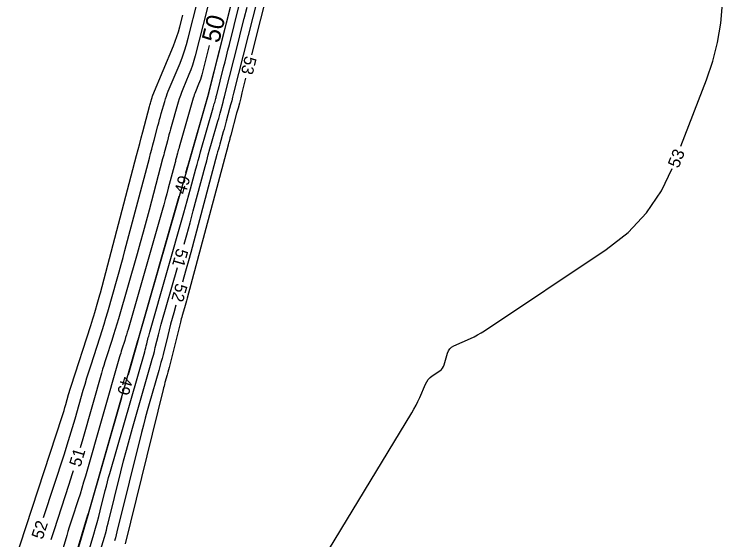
# Model space of a CAD drawing. Extents: x 2384780 to 2405861, y 547869 to 573706.
# Drawn here: x 2394568.3 to 2394686.9, y 555307.8 to 555394.7 of the extents above; entities that cross this region are included whole.
import ezdxf

# ---------------------------------------------------------------- set-up
doc = ezdxf.new("R2010")
doc.units = 0
doc.layers.add('Old_Level_60', color=7, linetype='Continuous')
doc.layers.add('Old_Level_61', color=7, linetype='Continuous')

msp = doc.modelspace()

# ---------------------------------------------------------------- linework, layer by layer
at = {"layer": 'Old_Level_60'}
for points in [[(2394678.638, 555372.94975), (2394682.8595, 555383.91025), (2394683.90575, 555386.9825), (2394684.69875, 555390.10825), (2394685.23825, 555393.2875), (2394685.52425, 555396.52025), (2394686.86725, 555423.97775), (2394686.5845, 555427.8395), (2394685.33175, 555431.14375), (2394683.10875, 555433.891), (2394679.9155, 555436.08075), (2394667.8995, 555442.32425), (2394665.97425, 555443.65025), (2394665.34825, 555444.952), (2394666.02175, 555446.23), (2394667.9945, 555447.484), (2394678.755, 555452.58025)], [(2394587.18975, 555335.17225), (2394588.79325, 555340.7705), (2394588.79525, 555340.77775), (2394588.79725, 555340.785), (2394588.79925, 555340.79225), (2394588.801, 555340.79975), (2394588.807, 555340.8235), (2394588.80825, 555340.82875), (2394588.80975, 555340.83375), (2394588.811, 555340.839), (2394588.8125, 555340.844), (2394597.01375, 555369.477), (2394597.02025, 555369.49975), (2394597.0265, 555369.5225), (2394597.03275, 555369.5455), (2394597.039, 555369.56825), (2394597.059, 555369.64275), (2394597.06325, 555369.65875), (2394597.06775, 555369.67475), (2394597.07225, 555369.69075), (2394597.07675, 555369.70675), (2394600.4445, 555381.465), (2394600.446, 555381.47), (2394600.44725, 555381.47475), (2394600.44875, 555381.47975), (2394600.45, 555381.4845), (2394600.45425, 555381.5005), (2394600.45525, 555381.504), (2394600.456, 555381.5075), (2394600.457, 555381.51075), (2394600.45775, 555381.51425), (2394600.4835, 555381.616), (2394600.489, 555381.638), (2394600.4945, 555381.65975), (2394600.5, 555381.6815), (2394600.5055, 555381.7035), (2394607.79225, 555410.59425)], [(2394607.73325, 555410.537), (2394600.40125, 555381.589), (2394600.39875, 555381.58), (2394600.396, 555381.57125), (2394600.393, 555381.5625), (2394600.3895, 555381.55375), (2394600.37775, 555381.5255), (2394600.37525, 555381.5195), (2394600.373, 555381.51325), (2394600.371, 555381.507), (2394600.36925, 555381.50075), (2394596.996, 555369.724), (2394596.99425, 555369.71825), (2394596.99275, 555369.71275), (2394596.99125, 555369.707), (2394596.98975, 555369.70125), (2394596.98475, 555369.68275), (2394596.98375, 555369.679), (2394596.98275, 555369.675), (2394596.98175, 555369.671), (2394596.98075, 555369.667), (2394596.955, 555369.56975), (2394596.9495, 555369.549), (2394596.94375, 555369.528), (2394596.938, 555369.50725), (2394596.932, 555369.4865), (2394596.6405, 555368.4685)], [(2394612.0125, 555405.78375), (2394607.56, 555388.06575)], [(2394601.57975, 555401.10875), (2394598.23425, 555387.89975), (2394598.02, 555387.11525), (2394597.778, 555386.34), (2394597.5075, 555385.57425), (2394597.20875, 555384.81775), (2394596.18725, 555382.362), (2394595.976, 555381.833), (2394595.78025, 555381.29875), (2394595.60025, 555380.759), (2394595.4355, 555380.21375), (2394594.16425, 555375.7755), (2394594.02525, 555375.28575), (2394593.889, 555374.795), (2394593.75525, 555374.30375), (2394593.624, 555373.81175), (2394593.1995, 555372.2035), (2394593.10875, 555371.85875), (2394593.01775, 555371.51425), (2394592.92675, 555371.1695), (2394592.83575, 555370.825), (2394590.60175, 555362.359), (2394590.1185, 555360.54625), (2394589.6255, 555358.736), (2394589.123, 555356.9285), (2394588.61125, 555355.1235), (2394585.53525, 555344.385), (2394585.274, 555343.487), (2394585.0045, 555342.5915), (2394584.72725, 555341.69825), (2394584.44225, 555340.8075), (2394583.49825, 555337.9015), (2394583.29875, 555337.278), (2394583.10475, 555336.65275), (2394582.91625, 555336.026), (2394582.73325, 555335.39725), (2394579.62, 555324.52875), (2394579.18325, 555323.02925)], [(2394608.585, 555397.5715), (2394604.599, 555381.71025), (2394604.437, 555381.071), (2394604.27275, 555380.4325), (2394604.10575, 555379.79475), (2394603.9365, 555379.1575), (2394603.37975, 555377.07675), (2394603.2595, 555376.631), (2394603.13725, 555376.186), (2394603.01325, 555375.7415), (2394602.887, 555375.2975), (2394602.31075, 555373.28525), (2394602.18825, 555372.85375), (2394602.0675, 555372.42175), (2394601.94875, 555371.98925), (2394601.83175, 555371.55625), (2394597.4995, 555355.36525), (2394597.12875, 555353.991), (2394596.75175, 555352.61825), (2394596.36875, 555351.247), (2394596.14575, 555350.4625)], [(2394573.14775, 555311.51025), (2394576.58375, 555322.05875), (2394577.0445, 555323.49575), (2394577.4925, 555324.93675), (2394577.92775, 555326.38175), (2394578.34975, 555327.8305), (2394579.70725, 555332.57025), (2394580.00275, 555333.5845), (2394580.30675, 555334.596), (2394580.62, 555335.605), (2394580.942, 555336.611), (2394582.5, 555341.4075), (2394582.8295, 555342.43675), (2394583.14975, 555343.4685), (2394583.461, 555344.50325), (2394583.763, 555345.54075), (2394585.32525, 555350.99475), (2394585.65675, 555352.16425), (2394585.9825, 555353.3355), (2394586.30175, 555354.5085), (2394586.615, 555355.683), (2394590.647, 555370.9625), (2394590.841, 555371.69825), (2394591.03525, 555372.434), (2394591.22925, 555373.1695), (2394591.4235, 555373.90525), (2394592.0575, 555376.3085), (2394592.19475, 555376.823), (2394592.33475, 555377.337), (2394592.4775, 555377.85), (2394592.62275, 555378.3625), (2394593.19325, 555380.354), (2394593.3215, 555380.77875), (2394593.46175, 555381.19925), (2394593.61425, 555381.6155), (2394593.77875, 555382.0275), (2394595.72075, 555386.69575), (2394596.11825, 555387.70225), (2394596.478, 555388.72125), (2394596.80025, 555389.75275), (2394597.08525, 555390.797), (2394598.699, 555397.169)], [(2394596.4025, 555356.711), (2394596.834, 555358.2555), (2394597.379, 555360.24025), (2394597.9155, 555362.2275), (2394599.87875, 555369.565), (2394600.14075, 555370.53525), (2394600.40675, 555371.5045), (2394600.67725, 555372.4725), (2394600.95175, 555373.43925), (2394602.00025, 555377.09975), (2394602.12075, 555377.52425), (2394602.2395, 555377.94925), (2394602.3565, 555378.37475), (2394602.4715, 555378.80075), (2394602.844, 555380.19325), (2394602.92325, 555380.49175), (2394603.0015, 555380.7905), (2394603.0785, 555381.08975), (2394603.15425, 555381.38925), (2394605.381, 555390.25), (2394605.8585, 555392.1485), (2394606.33625, 555394.04725), (2394606.81425, 555395.94575)], [(2394568.298, 555303.94275), (2394576.20775, 555328.22525), (2394576.3665, 555328.7205), (2394576.521, 555329.21675), (2394576.67075, 555329.71475), (2394576.81625, 555330.214), (2394577.284, 555331.847), (2394577.38575, 555332.1965), (2394577.4905, 555332.545), (2394577.5985, 555332.8925), (2394577.7095, 555333.23925), (2394580.969, 555343.27275), (2394581.13975, 555343.807), (2394581.306, 555344.3425), (2394581.4675, 555344.87925), (2394581.62425, 555345.41775), (2394582.12875, 555347.17875), (2394582.23575, 555347.5565), (2394582.341, 555347.93475), (2394582.444, 555348.3135), (2394582.54525, 555348.69275), (2394588.536, 555371.3955), (2394588.79425, 555372.3745), (2394589.05275, 555373.3535), (2394589.311, 555374.3325), (2394589.5695, 555375.3115), (2394590.6775, 555379.5105), (2394590.72675, 555379.69525), (2394590.777, 555379.87975), (2394590.828, 555380.064), (2394590.88025, 555380.248), (2394591.05225, 555380.8485), (2394591.091, 555380.9765), (2394591.13325, 555381.10325), (2394591.17925, 555381.22875), (2394591.22875, 555381.353), (2394594.6445, 555389.5635), (2394594.944, 555390.32225), (2394595.21525, 555391.09025), (2394595.45825, 555391.86775), (2394595.673, 555392.65475), (2394596.169, 555394.61325)], [(2394606.585, 555384.18625), (2394605.979, 555381.77475), (2394605.7635, 555380.924), (2394605.54475, 555380.07425), (2394605.32275, 555379.2255), (2394605.09775, 555378.37725), (2394604.1265, 555374.748), (2394604.0825, 555374.585), (2394604.03775, 555374.422), (2394603.99225, 555374.25925), (2394603.94625, 555374.09675), (2394603.79425, 555373.56625), (2394603.76175, 555373.4525), (2394603.73, 555373.3385), (2394603.69875, 555373.2245), (2394603.668, 555373.11025), (2394596.886, 555347.7635), (2394596.78, 555347.3715), (2394596.6725, 555346.98), (2394596.56325, 555346.589), (2394596.4525, 555346.19825), (2394596.08725, 555344.92325), (2394596.01025, 555344.64975), (2394595.93575, 555344.3755), (2394595.86375, 555344.1005), (2394595.79425, 555343.825), (2394594.041, 555336.73325), (2394593.93875, 555336.3285), (2394593.833, 555335.9245), (2394593.72375, 555335.5215), (2394593.6105, 555335.11975), (2394593.235, 555333.80825), (2394593.15575, 555333.527), (2394593.079, 555333.245), (2394593.005, 555332.96225), (2394592.9335, 555332.67875), (2394586.61725, 555307.1665)], [(2394618.403, 555303.03325), (2394634.08575, 555328.82925), (2394634.4455, 555329.44475), (2394634.78325, 555330.0715), (2394635.09925, 555330.70975), (2394635.393, 555331.35925), (2394636.3445, 555333.563), (2394636.554, 555333.969), (2394636.81375, 555334.33325), (2394637.12375, 555334.65575), (2394637.484, 555334.93675), (2394638.743, 555335.78625), (2394638.99025, 555335.98475), (2394639.1925, 555336.21575), (2394639.35, 555336.4795), (2394639.4625, 555336.776), (2394640.0165, 555338.7005), (2394640.16925, 555339.08325), (2394640.39025, 555339.407), (2394640.6795, 555339.67175), (2394641.0365, 555339.8775), (2394643.8165, 555341.129), (2394644.4055, 555341.40875), (2394644.98175, 555341.71225), (2394645.545, 555342.039), (2394646.095, 555342.3895), (2394666.274, 555355.829), (2394669.87875, 555358.634), (2394672.93225, 555361.8805), (2394675.4345, 555365.56875), (2394677.16525, 555369.232)], [(2394595.539, 555364.623), (2394588.731, 555340.85425), (2394588.728, 555340.844), (2394588.725, 555340.83375), (2394588.72175, 555340.8235), (2394588.7185, 555340.81325), (2394588.7075, 555340.77975), (2394588.70525, 555340.77275), (2394588.703, 555340.7655), (2394588.701, 555340.75825), (2394588.69875, 555340.751), (2394580.49725, 555312.11725), (2394580.49075, 555312.095), (2394580.484, 555312.07275), (2394580.47725, 555312.0505), (2394580.47025, 555312.0285), (2394580.44675, 555311.95625), (2394580.44175, 555311.94075), (2394580.43675, 555311.9255), (2394580.432, 555311.90975), (2394580.42725, 555311.89425), (2394577.4295, 555301.91425)], [(2394582.394, 555305.5365), (2394583.19725, 555308.2415), (2394583.366, 555308.822), (2394583.52825, 555309.4045), (2394583.6835, 555309.9885), (2394583.83225, 555310.57475), (2394585.9285, 555319.04225), (2394586.386, 555320.8545), (2394586.85975, 555322.6625), (2394587.35, 555324.466), (2394587.8565, 555326.265), (2394590.95725, 555337.09075), (2394591.13525, 555337.723), (2394591.30725, 555338.357), (2394591.47375, 555338.99225), (2394591.63425, 555339.62925), (2394592.14925, 555341.7125), (2394592.26175, 555342.1585), (2394592.37825, 555342.60325), (2394592.49875, 555343.047), (2394592.62325, 555343.4895), (2394595.30825, 555352.8635)], [(2394595.04575, 555346.61675), (2394594.691, 555345.3785), (2394594.425, 555344.4335), (2394594.16775, 555343.4865), (2394593.91925, 555342.537), (2394593.67925, 555341.58525), (2394592.9095, 555338.47225), (2394592.7415, 555337.806), (2394592.5675, 555337.1415), (2394592.3875, 555336.4785), (2394592.20125, 555335.817), (2394590.62575, 555330.31625), (2394590.2935, 555329.136), (2394589.972, 555327.953), (2394589.66125, 555326.767), (2394589.36125, 555325.57825), (2394585.287, 555309.122), (2394585.16125, 555308.6265), (2394585.02975, 555308.1325), (2394584.89275, 555307.64)], [(2394577.57725, 555301.96), (2394580.529, 555311.89825), (2394580.5355, 555311.921), (2394580.54175, 555311.9435), (2394580.548, 555311.96625), (2394580.55375, 555311.98925), (2394580.57225, 555312.064), (2394580.57625, 555312.08), (2394580.5805, 555312.09575), (2394580.58475, 555312.11175), (2394580.58925, 555312.12775), (2394586.0885, 555331.327)], [(2394578.021, 555319.20175), (2394577.87275, 555318.7245), (2394577.2555, 555316.8005), (2394574.868, 555309.471), (2394574.60375, 555308.6515), (2394574.344, 555307.83075)]]:
    msp.add_lwpolyline(points, dxfattribs=at)
at = {"layer": 'Old_Level_61'}
for points in [[(2394580.147, 555304.29175), (2394581.4735, 555308.758), (2394581.75225, 555309.7165), (2394582.01975, 555310.67825), (2394582.27625, 555311.64275), (2394582.52175, 555312.61025), (2394583.349, 555315.9515), (2394583.5295, 555316.66675), (2394583.7165, 555317.38), (2394583.91, 555318.09175), (2394584.10975, 555318.80175), (2394589.87525, 555338.9305), (2394589.96525, 555339.2505), (2394590.05225, 555339.571), (2394590.1365, 555339.89225), (2394590.21775, 555340.2145), (2394590.47825, 555341.268), (2394590.535, 555341.4935), (2394590.594, 555341.7185), (2394590.655, 555341.943), (2394590.718, 555342.16675), (2394596.36575, 555361.885), (2394596.65025, 555362.8865), (2394596.93025, 555363.889), (2394597.206, 555364.89275), (2394597.47725, 555365.898), (2394598.35625, 555369.183), (2394598.546, 555369.8865), (2394598.739, 555370.589), (2394598.935, 555371.291), (2394599.13425, 555371.992), (2394601.2225, 555379.28225), (2394601.2835, 555379.497), (2394601.3435, 555379.712), (2394601.4025, 555379.92725), (2394601.46075, 555380.14275), (2394601.64925, 555380.847), (2394601.68925, 555380.99775), (2394601.72875, 555381.149), (2394601.76775, 555381.30025), (2394601.806, 555381.45175), (2394602.93225, 555385.933), (2394603.17375, 555386.89325), (2394603.41525, 555387.8535), (2394603.65725, 555388.8135), (2394603.89925, 555389.77375), (2394605.48325, 555396.05425)], [(2394600.55275, 555389.62025), (2394599.31775, 555384.7445), (2394599.2095, 555384.34775), (2394599.087, 555383.9555), (2394598.95025, 555383.56825), (2394598.79925, 555383.18575), (2394598.2825, 555381.94375), (2394598.17575, 555381.67625), (2394598.07675, 555381.406), (2394597.9855, 555381.133), (2394597.90225, 555380.85725), (2394595.58, 555372.74975), (2394595.50975, 555372.502), (2394595.44075, 555372.25375), (2394595.37325, 555372.0055), (2394595.30675, 555371.7565), (2394595.09225, 555370.94325), (2394595.04625, 555370.769), (2394595.00025, 555370.5945), (2394594.95425, 555370.42025), (2394594.90825, 555370.246), (2394593.7785, 555365.9645), (2394593.534, 555365.0475), (2394593.2845, 555364.132), (2394593.0305, 555363.21775), (2394592.77175, 555362.305), (2394587.13325, 555342.6195), (2394587.001, 555342.1655), (2394586.86475, 555341.7125), (2394586.7245, 555341.26075), (2394586.5805, 555340.81025), (2394586.103, 555339.34075), (2394586.002, 555339.02525), (2394585.904, 555338.70925), (2394585.8085, 555338.392), (2394585.716, 555338.07425), (2394580.05875, 555318.323), (2394579.773, 555317.34175), (2394579.47825, 555316.3635), (2394579.175, 555315.3875), (2394578.86275, 555314.4145), (2394577.82875, 555311.24), (2394577.60925, 555310.55925), (2394577.3935, 555309.877), (2394577.18175, 555309.19375), (2394576.974, 555308.50925), (2394575.2515, 555302.7745)]]:
    msp.add_lwpolyline(points, dxfattribs=at)

# ---------------------------------------------------------------- texts
at = {"layer": 'Old_Level_60'}
for s, rotation, p in [('53', 255.8933667, (2394606.50375, 555387.9655)), ('53', 68.3906389, (2394678.243, 555369.18525)), ('49', 74.0167972, (2394596.6435, 555364.8475)), ('51', 254.1241056, (2394595.20625, 555356.1505)), ('52', 254.0358639, (2394595.08325, 555350.3815)), ('49', 254.0167972, (2394586.0855, 555334.948)), ('51', 73.108025, (2394579.238, 555319.7375)), ('52', 71.9578028, (2394572.97425, 555307.74925))]:
    msp.add_text(s, height=2, rotation=rotation, dxfattribs=at).set_placement(p)
at = {"layer": 'Old_Level_61'}
msp.add_text('50', height=3, rotation=75.7867944, dxfattribs=at).set_placement((2394602.1635, 555389.8705))

doc.saveas('drawing.dxf')
